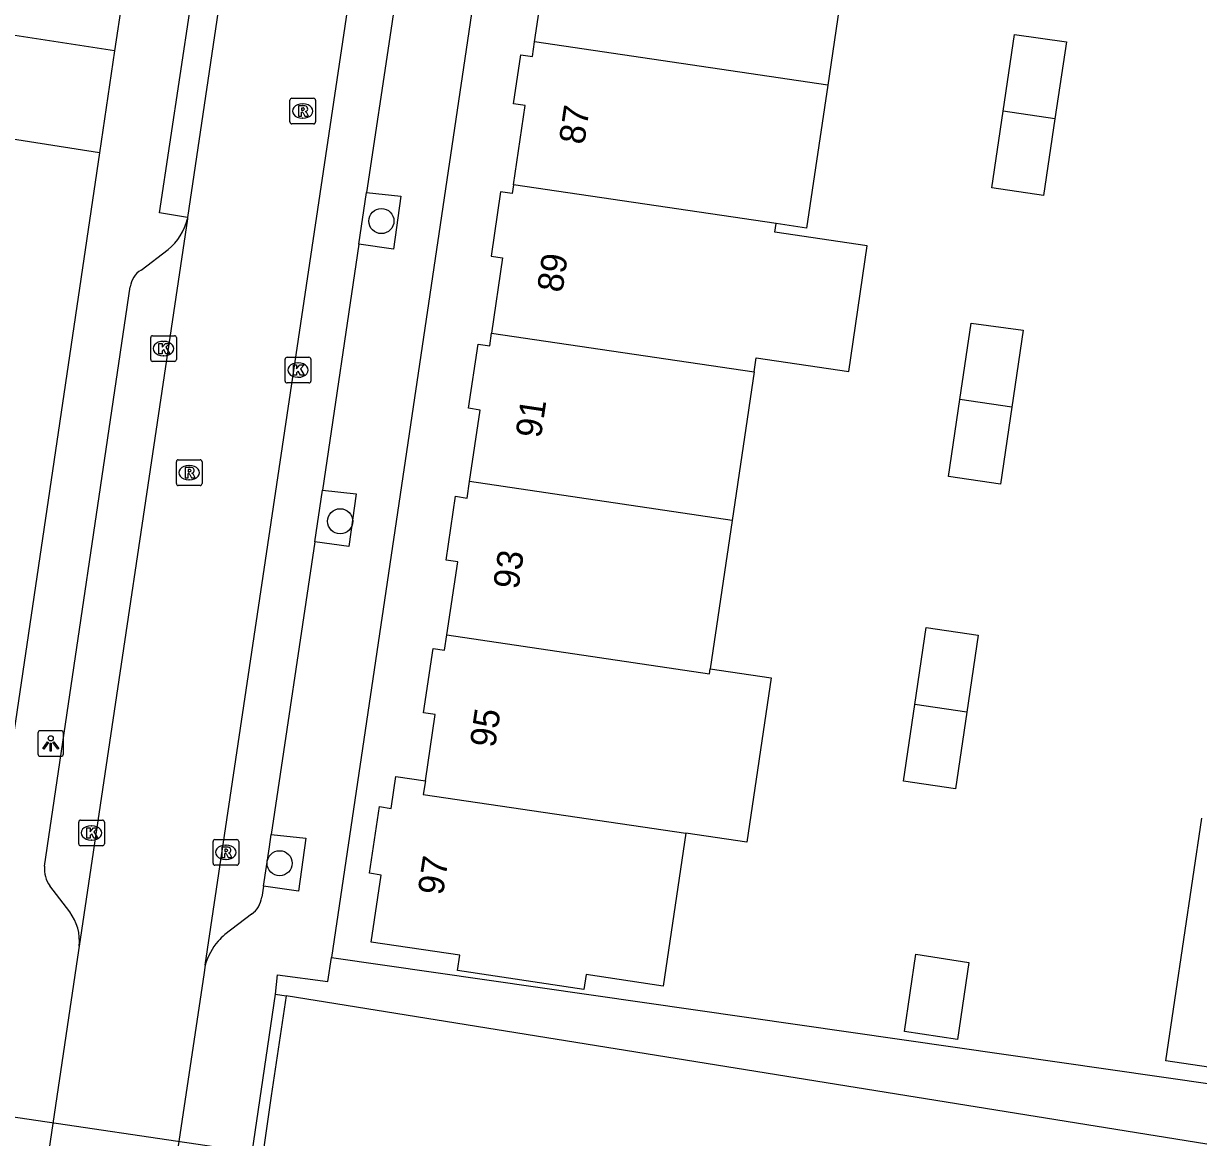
# Model space of a CAD drawing. Extents: x 164150 to 165261, y 382513 to 383432.
# Drawn here: x 164383.22 to 164428.99, y 382881.72 to 382925.13 of the extents above; entities that cross this region are included whole.
import ezdxf

# ---------------------------------------------------------------- set-up
doc = ezdxf.new("R2010")
doc.units = 0
for name, color, linetype in [('IMGEO_Boom', 7, 'Continuous'), ('IMGEO_Duiker', 7, 'Continuous'), ('IMGEO_Greppel_droge_sloot', 7, 'Continuous'), ('IMGEO_Groenvoorziening', 7, 'Continuous'), ('IMGEO_Kolk', 7, 'Continuous'), ('IMGEO_Lichtpunt', 7, 'Continuous'), ('IMGEO_Muur', 7, 'Continuous'), ('IMGEO_Pand', 7, 'Continuous'), ('IMGEO_Pand_nummerreeks', 7, 'Continuous'), ('IMGEO_Parkeervlak_open', 7, 'Continuous'), ('IMGEO_Rijbaan_lokaal_open', 7, 'Continuous'), ('IMGEO_Rioolput', 7, 'Continuous'), ('IMGEO_Voetpad_open', 7, 'Continuous')]:
    doc.layers.add(name, color=color, linetype=linetype)

msp = doc.modelspace()

# ---------------------------------------------------------------- linework, layer by layer
at = {"layer": 'IMGEO_Boom'}
for centre in [(164397.16, 382917.433), (164395.554, 382905.733), (164393.196, 382892.406)]:
    msp.add_circle(centre, 0.489, dxfattribs=at)
at = {"layer": 'IMGEO_Duiker'}
msp.add_lwpolyline([(164394.254, 382880.819), (164392.537, 382881.072), (164392.122, 382881.133), (164381.579, 382882.687), (164381.166, 382882.748), (164379.407, 382883.007)], dxfattribs=at)
at = {"layer": 'IMGEO_Greppel_droge_sloot'}
msp.add_lwpolyline([(164454.208, 382877.446), (164393.453, 382887.242)], dxfattribs=at)
at = {"layer": 'IMGEO_Groenvoorziening'}
msp.add_lwpolyline([(164395.217, 382888.733), (164443.704, 382881.759), (164444.09, 382883.266), (164444.484, 382885.938)], dxfattribs=at)
at = {"layer": 'IMGEO_Kolk'}
for p, q in [((164388.176, 382912.038), (164388.176, 382912.89)), ((164388.251, 382912.964), (164389.103, 382912.964)), ((164389.177, 382912.89), (164389.177, 382912.038)), ((164388.664, 382912.744), (164388.689, 382912.744)), ((164389.103, 382911.964), (164388.251, 382911.964)), ((164388.687, 382912.184), (164388.662, 382912.184)), ((164393.412, 382911.199), (164393.412, 382912.051)), ((164393.487, 382912.125), (164394.339, 382912.125)), ((164393.9, 382911.905), (164393.925, 382911.905)), ((164394.413, 382912.051), (164394.413, 382911.199)), ((164394.339, 382911.125), (164393.487, 382911.125)), ((164393.923, 382911.345), (164393.898, 382911.345)), ((164385.371, 382893.16), (164385.371, 382894.012)), ((164385.446, 382894.086), (164386.298, 382894.086)), ((164386.372, 382894.012), (164386.372, 382893.16)), ((164385.859, 382893.866), (164385.884, 382893.866)), ((164386.298, 382893.086), (164385.446, 382893.086)), ((164385.882, 382893.306), (164385.857, 382893.306))]:
    msp.add_line(p, q, dxfattribs=at)
for points in [[(164388.176, 382912.038), (164388.176, 382912.89)], [(164388.251, 382912.964), (164389.103, 382912.964)], [(164389.177, 382912.89), (164389.177, 382912.038)], [(164388.497, 382912.664), (164388.62, 382912.664), (164388.62, 382912.513), (164388.75, 382912.664), (164388.914, 382912.664), (164388.768, 382912.513), (164388.921, 382912.264), (164388.769, 382912.264), (164388.684, 382912.428), (164388.62, 382912.361), (164388.62, 382912.264), (164388.497, 382912.264), (164388.497, 382912.664)], [(164389.103, 382911.964), (164388.251, 382911.964)], [(164393.412, 382911.199), (164393.412, 382912.051)], [(164393.487, 382912.125), (164394.339, 382912.125)], [(164394.413, 382912.051), (164394.413, 382911.199)], [(164393.733, 382911.825), (164393.856, 382911.825), (164393.856, 382911.674), (164393.986, 382911.825), (164394.15, 382911.825), (164394.004, 382911.674), (164394.157, 382911.425), (164394.005, 382911.425), (164393.92, 382911.589), (164393.856, 382911.522), (164393.856, 382911.425), (164393.733, 382911.425), (164393.733, 382911.825)], [(164394.339, 382911.125), (164393.487, 382911.125)], [(164385.371, 382893.16), (164385.371, 382894.012)], [(164385.446, 382894.086), (164386.298, 382894.086)], [(164386.372, 382894.012), (164386.372, 382893.16)], [(164385.692, 382893.786), (164385.815, 382893.786), (164385.815, 382893.635), (164385.945, 382893.786), (164386.109, 382893.786), (164385.963, 382893.635), (164386.116, 382893.386), (164385.964, 382893.386), (164385.879, 382893.55), (164385.815, 382893.483), (164385.815, 382893.386), (164385.692, 382893.386), (164385.692, 382893.786)], [(164386.298, 382893.086), (164385.446, 382893.086)]]:
    msp.add_lwpolyline(points, dxfattribs=at)
for centre, start, end in [((164388.253, 382912.888), 91.552, 178.448), ((164388.253, 382912.888), 91.552, 178.448), ((164389.101, 382912.888), 1.552, 88.448), ((164389.101, 382912.888), 1.552, 88.448), ((164388.253, 382912.04), 181.552, 268.448), ((164388.253, 382912.04), 181.552, 268.448), ((164389.101, 382912.04), 271.552, 358.448), ((164389.101, 382912.04), 271.552, 358.448), ((164393.489, 382912.049), 91.552, 178.448), ((164393.489, 382912.049), 91.552, 178.448), ((164394.337, 382912.049), 1.552, 88.448), ((164394.337, 382912.049), 1.552, 88.448), ((164393.489, 382911.201), 181.552, 268.448), ((164393.489, 382911.201), 181.552, 268.448), ((164394.337, 382911.201), 271.552, 358.448), ((164394.337, 382911.201), 271.552, 358.448), ((164385.448, 382894.01), 91.552, 178.448), ((164385.448, 382894.01), 91.552, 178.448), ((164386.296, 382894.01), 1.552, 88.448), ((164386.296, 382894.01), 1.552, 88.448), ((164385.448, 382893.162), 181.552, 268.448), ((164385.448, 382893.162), 181.552, 268.448), ((164386.296, 382893.162), 271.552, 358.448), ((164386.296, 382893.162), 271.552, 358.448)]:
    msp.add_arc(centre, 0.0765, start, end, dxfattribs=at)
for centre, major_axis, ratio, start_param, end_param in [((164388.663, 382912.464), (-0.387, 0.002), 0.722429, 4.712389, 7.853982), ((164388.688, 382912.464), (-0.39, 0.002), 0.717154, 1.570796, 4.712389), ((164393.899, 382911.625), (-0.387, 0.002), 0.722429, 4.712389, 7.853982), ((164393.924, 382911.625), (-0.39, 0.002), 0.717154, 1.570796, 4.712389), ((164385.858, 382893.586), (-0.387, 0.002), 0.722429, 4.712389, 7.853982), ((164385.883, 382893.586), (-0.39, 0.002), 0.717154, 1.570796, 4.712389)]:
    msp.add_ellipse(centre, major_axis=major_axis, ratio=ratio, start_param=start_param, end_param=end_param, dxfattribs=at)
at = {"layer": 'IMGEO_Lichtpunt'}
for p, q in [((164383.781, 382897.475), (164383.781, 382896.668)), ((164383.781, 382897.475), (164383.781, 382896.668)), ((164384.683, 382897.57), (164383.875, 382897.57)), ((164384.683, 382897.57), (164383.875, 382897.57)), ((164384.777, 382896.668), (164384.777, 382897.475)), ((164384.777, 382896.668), (164384.777, 382897.475)), ((164383.875, 382896.574), (164384.683, 382896.574)), ((164383.875, 382896.574), (164384.683, 382896.574))]:
    msp.add_line(p, q, dxfattribs=at)
for points in [[(164384.155, 382897.139), (164384.194, 382897.111), (164384.006, 382896.849), (164383.968, 382896.876), (164384.155, 382897.139)], [(164384.257, 382897.091), (164384.304, 382897.091), (164384.304, 382896.769), (164384.257, 382896.769), (164384.257, 382897.091)], [(164384.367, 382897.111), (164384.405, 382897.138), (164384.592, 382896.876), (164384.553, 382896.848), (164384.367, 382897.111)]]:
    msp.add_lwpolyline(points, dxfattribs=at)
msp.add_circle((164384.28, 382897.273), 0.0994, dxfattribs=at)
for centre, start, end in [((164383.875, 382897.475), 90, 180), ((164383.875, 382897.475), 90, 180), ((164384.683, 382897.475), 0, 90), ((164384.683, 382897.475), 0, 90), ((164383.875, 382896.668), 180, 270), ((164383.875, 382896.668), 180, 270), ((164384.683, 382896.668), 270, 0), ((164384.683, 382896.668), 270, 360)]:
    msp.add_arc(centre, 0.0946, start, end, dxfattribs=at)
at = {"layer": 'IMGEO_Muur'}
for points in [[(164391.121, 382874.384), (164392.122, 382881.133), (164393.036, 382887.297)], [(164393.453, 382887.242), (164392.873, 382883.338), (164392.537, 382881.072), (164392.221, 382878.949), (164391.531, 382874.303)], [(164393.036, 382887.297), (164393.453, 382887.242)]]:
    msp.add_lwpolyline(points, dxfattribs=at)
at = {"layer": 'IMGEO_Pand'}
for points in [[(164403.128, 382924.422), (164403.549, 382927.272), (164403.093, 382927.341), (164403.379, 382929.257), (164403.833, 382929.19), (164403.923, 382929.8)], [(164414.179, 382928.484), (164415.369, 382928.308), (164414.544, 382922.733)], [(164421.379, 382921.722), (164421.819, 382924.705), (164423.842, 382924.42), (164423.397, 382921.422)], [(164402.305, 382918.847), (164402.76, 382921.931), (164402.304, 382921.996), (164402.592, 382923.913), (164403.043, 382923.844), (164403.128, 382924.422)], [(164414.544, 382922.733), (164403.128, 382924.422)], [(164414.544, 382922.733), (164413.719, 382917.158), (164412.532, 382917.334)], [(164423.397, 382921.422), (164422.952, 382918.424), (164420.937, 382918.723), (164421.379, 382921.722)], [(164423.397, 382921.422), (164421.379, 382921.722)], [(164402.305, 382918.847), (164402.255, 382918.507), (164401.806, 382918.572), (164401.431, 382916.064), (164401.884, 382915.996), (164401.45, 382913.065)], [(164412.532, 382917.334), (164402.305, 382918.847)], [(164411.676, 382911.551), (164411.758, 382912.103), (164415.361, 382911.569), (164416.087, 382916.471), (164412.483, 382917.004), (164412.532, 382917.334)], [(164419.694, 382910.48), (164420.133, 382913.455), (164422.157, 382913.181), (164421.714, 382910.182)], [(164400.596, 382907.282), (164401.008, 382910.065), (164400.554, 382910.137), (164400.928, 382912.64), (164401.378, 382912.576), (164401.45, 382913.065)], [(164401.45, 382913.065), (164411.676, 382911.551)], [(164411.676, 382911.551), (164410.82, 382905.769)], [(164421.714, 382910.182), (164421.271, 382907.183), (164419.25, 382907.478), (164419.694, 382910.48)], [(164421.714, 382910.182), (164419.694, 382910.48)], [(164399.713, 382901.301), (164400.133, 382904.149), (164399.678, 382904.216), (164400.044, 382906.705), (164400.5, 382906.632), (164400.596, 382907.282)], [(164410.82, 382905.769), (164400.596, 382907.282)], [(164410.82, 382905.769), (164409.964, 382899.986)], [(164417.939, 382898.598), (164418.38, 382901.587), (164420.402, 382901.299), (164419.959, 382898.299)], [(164398.873, 382895.617), (164399.255, 382898.198), (164398.802, 382898.268), (164399.175, 382900.771), (164399.625, 382900.705), (164399.713, 382901.301)], [(164399.713, 382901.301), (164409.935, 382899.788), (164409.964, 382899.986)], [(164409.964, 382899.986), (164412.343, 382899.634), (164411.393, 382893.221), (164409.014, 382893.573)], [(164419.959, 382898.299), (164419.516, 382895.3), (164417.496, 382895.6), (164417.939, 382898.598)], [(164419.959, 382898.299), (164417.939, 382898.598)], [(164409.014, 382893.573), (164408.133, 382887.619), (164405.136, 382888.074), (164405.046, 382887.481), (164400.125, 382888.228), (164400.21, 382888.819), (164396.762, 382889.332), (164397.152, 382891.942), (164396.698, 382892.016), (164397.091, 382894.613), (164397.546, 382894.543), (164397.649, 382895.255), (164397.725, 382895.783), (164398.873, 382895.617)], [(164398.873, 382895.617), (164398.794, 382895.085), (164409.014, 382893.573)], [(164436.213, 382893.115), (164435.743, 382889.937), (164442.844, 382888.886), (164442.605, 382887.283), (164443.065, 382887.214), (164442.606, 382884.126), (164442.144, 382884.195), (164441.905, 382882.594), (164437.509, 382883.239), (164437.422, 382882.695), (164434.202, 382883.18), (164434.285, 382883.734), (164427.719, 382884.71), (164429.117, 382894.164)], [(164420.043, 382888.532), (164419.602, 382885.54), (164417.536, 382885.851), (164417.973, 382888.859), (164420.043, 382888.532)]]:
    msp.add_lwpolyline(points, dxfattribs=at)
at = {"layer": 'IMGEO_Parkeervlak_open'}
for points in [[(164396.286, 382916.526), (164396.585, 382918.54)], [(164394.562, 382904.928), (164394.861, 382906.943)], [(164392.566, 382891.506), (164392.796, 382893.047), (164392.866, 382893.519)]]:
    msp.add_lwpolyline(points, dxfattribs=at)
at = {"layer": 'IMGEO_Rijbaan_lokaal_open'}
for points in [[(164390.296, 382888.433), (164395.748, 382925.028), (164400.876, 382959.355)], [(164386.768, 382924.065), (164379.499, 382925.189), (164379.674, 382926.423), (164379.973, 382928.387), (164380.072, 382928.372)], [(164390.809, 382925.629), (164389.611, 382917.573)], [(164386.768, 382924.065), (164386.181, 382920.095)], [(164386.181, 382920.095), (164378.902, 382921.233), (164378.704, 382919.912), (164378.422, 382918.043), (164378.531, 382918.027)], [(164389.603, 382917.523), (164385.388, 382889.174)], [(164389.611, 382917.573), (164389.603, 382917.523)], [(164385.388, 382889.174), (164385.323, 382888.74), (164383.455, 382876.131), (164383.436, 382876.014)], [(164390.296, 382888.433), (164390.241, 382888.06), (164388.347, 382875.416), (164388.332, 382875.297)]]:
    msp.add_lwpolyline(points, dxfattribs=at)
at = {"layer": 'IMGEO_Rioolput'}
for p, q in [((164393.594, 382921.294), (164393.594, 382922.146)), ((164393.669, 382922.22), (164394.521, 382922.22)), ((164394.082, 382922), (164394.107, 382922)), ((164394.595, 382922.146), (164394.595, 382921.294)), ((164394.521, 382921.22), (164393.669, 382921.22)), ((164394.105, 382921.44), (164394.08, 382921.44)), ((164389.175, 382907.201), (164389.175, 382908.053)), ((164389.25, 382908.127), (164390.102, 382908.127)), ((164389.663, 382907.907), (164389.688, 382907.907)), ((164390.176, 382908.053), (164390.176, 382907.201)), ((164389.686, 382907.347), (164389.661, 382907.347)), ((164390.102, 382907.127), (164389.25, 382907.127)), ((164390.603, 382892.403), (164390.603, 382893.255)), ((164390.678, 382893.329), (164391.53, 382893.329)), ((164391.091, 382893.109), (164391.116, 382893.109)), ((164391.604, 382893.255), (164391.604, 382892.403)), ((164391.53, 382892.329), (164390.678, 382892.329)), ((164391.114, 382892.549), (164391.089, 382892.549))]:
    msp.add_line(p, q, dxfattribs=at)
for points in [[(164393.594, 382921.294), (164393.594, 382922.146)], [(164393.669, 382922.22), (164394.521, 382922.22)], [(164394.183, 382921.918), (164393.931, 382921.92), (164393.931, 382921.52)], [(164394.595, 382922.146), (164394.595, 382921.294)], [(164393.931, 382921.52), (164394.055, 382921.52), (164394.055, 382921.682), (164394.066, 382921.682)], [(164394.109, 382921.839), (164394.055, 382921.839), (164394.055, 382921.758)], [(164394.055, 382921.758), (164394.107, 382921.758)], [(164394.113, 382921.653), (164394.184, 382921.52), (164394.324, 382921.52), (164394.259, 382921.646)], [(164394.521, 382921.22), (164393.669, 382921.22)], [(164389.175, 382907.201), (164389.175, 382908.053)], [(164389.25, 382908.127), (164390.102, 382908.127)], [(164389.764, 382907.825), (164389.512, 382907.827), (164389.512, 382907.427)], [(164389.69, 382907.746), (164389.636, 382907.746), (164389.636, 382907.665)], [(164390.176, 382908.053), (164390.176, 382907.201)], [(164389.512, 382907.427), (164389.636, 382907.427), (164389.636, 382907.589), (164389.647, 382907.589)], [(164389.636, 382907.665), (164389.688, 382907.665)], [(164389.694, 382907.56), (164389.765, 382907.427), (164389.905, 382907.427), (164389.84, 382907.553)], [(164390.102, 382907.127), (164389.25, 382907.127)], [(164390.603, 382892.403), (164390.603, 382893.255)], [(164390.678, 382893.329), (164391.53, 382893.329)], [(164391.604, 382893.255), (164391.604, 382892.403)], [(164391.192, 382893.027), (164390.94, 382893.029), (164390.94, 382892.629)], [(164390.94, 382892.629), (164391.064, 382892.629), (164391.064, 382892.791), (164391.075, 382892.791)], [(164391.118, 382892.948), (164391.064, 382892.948), (164391.064, 382892.867)], [(164391.064, 382892.867), (164391.116, 382892.867)], [(164391.122, 382892.762), (164391.193, 382892.629), (164391.333, 382892.629), (164391.268, 382892.755)], [(164391.53, 382892.329), (164390.678, 382892.329)]]:
    msp.add_lwpolyline(points, dxfattribs=at)
for centre, radius, start, end in [((164393.671, 382922.144), 0.0765, 91.552, 178.448), ((164393.671, 382922.144), 0.0765, 91.552, 178.448), ((164394.182, 382921.808), 0.109, 350.3612, 89.416), ((164394.519, 382922.144), 0.0765, 1.552, 88.448), ((164394.519, 382922.144), 0.0765, 1.552, 88.448), ((164394.065, 382921.629), 0.0533, 26.0293, 88.6989), ((164394.091, 382921.947), 0.19, 274.7715, 282.9687), ((164394.115, 382921.743), 0.0964, 77.0061, 93.1865), ((164394.129, 382921.8), 0.0378, 276.6634, 79.6772), ((164394.18, 382921.808), 0.112, 277.5842, 350.9817), ((164394.164, 382921.593), 0.108, 29.5134, 73.7905), ((164393.671, 382921.296), 0.0765, 181.552, 268.448), ((164393.671, 382921.296), 0.0765, 181.552, 268.448), ((164394.519, 382921.296), 0.0765, 271.552, 358.448), ((164394.519, 382921.296), 0.0765, 271.552, 358.448), ((164389.252, 382908.051), 0.0765, 91.552, 178.448), ((164389.252, 382908.051), 0.0765, 91.552, 178.448), ((164389.696, 382907.65), 0.0964, 77.0061, 93.1865), ((164389.71, 382907.707), 0.0378, 276.6634, 79.6772), ((164389.763, 382907.715), 0.109, 350.3612, 89.416), ((164390.1, 382908.051), 0.0765, 1.552, 88.448), ((164390.1, 382908.051), 0.0765, 1.552, 88.448), ((164389.646, 382907.536), 0.0533, 26.0293, 88.6989), ((164389.672, 382907.854), 0.19, 274.7715, 282.9687), ((164389.761, 382907.715), 0.112, 277.5842, 350.9817), ((164389.745, 382907.5), 0.108, 29.5134, 73.7905), ((164389.252, 382907.203), 0.0765, 181.552, 268.448), ((164389.252, 382907.203), 0.0765, 181.552, 268.448), ((164390.1, 382907.203), 0.0765, 271.552, 358.448), ((164390.1, 382907.203), 0.0765, 271.552, 358.448), ((164390.68, 382893.253), 0.0765, 91.552, 178.448), ((164390.68, 382893.253), 0.0765, 91.552, 178.448), ((164391.528, 382893.253), 0.0765, 1.552, 88.448), ((164391.528, 382893.253), 0.0765, 1.552, 88.448), ((164391.074, 382892.738), 0.0533, 26.0293, 88.6989), ((164391.1, 382893.056), 0.19, 274.7715, 282.9687), ((164391.124, 382892.852), 0.0964, 77.0061, 93.1865), ((164391.138, 382892.909), 0.0378, 276.6634, 79.6772), ((164391.191, 382892.917), 0.109, 350.3612, 89.416), ((164391.189, 382892.917), 0.112, 277.5842, 350.9817), ((164391.173, 382892.702), 0.108, 29.5134, 73.7905), ((164390.68, 382892.405), 0.0765, 181.552, 268.448), ((164390.68, 382892.405), 0.0765, 181.552, 268.448), ((164391.528, 382892.405), 0.0765, 271.552, 358.448), ((164391.528, 382892.405), 0.0765, 271.552, 358.448)]:
    msp.add_arc(centre, radius, start, end, dxfattribs=at)
for centre, major_axis, ratio, start_param, end_param in [((164394.081, 382921.72), (-0.387, 0.002), 0.722429, 4.712389, 7.853982), ((164394.106, 382921.72), (-0.39, 0.002), 0.717154, 1.570796, 4.712389), ((164389.662, 382907.627), (-0.387, 0.002), 0.722429, 4.712389, 7.853982), ((164389.687, 382907.627), (-0.39, 0.002), 0.717154, 1.570796, 4.712389), ((164391.09, 382892.829), (-0.387, 0.002), 0.722429, 4.712389, 7.853982), ((164391.115, 382892.829), (-0.39, 0.002), 0.717154, 1.570796, 4.712389)]:
    msp.add_ellipse(centre, major_axis=major_axis, ratio=ratio, start_param=start_param, end_param=end_param, dxfattribs=at)
at = {"layer": 'IMGEO_Voetpad_open'}
for points in [[(164393.467, 382969.194), (164387.902, 382931.724), (164387.061, 382926.045), (164386.768, 382924.065)], [(164406.562, 382965.305), (164395.217, 382888.733)], [(164398.1, 382928.736), (164397.524, 382924.861), (164396.585, 382918.54)], [(164389.611, 382917.573), (164388.519, 382917.758), (164389.722, 382925.788), (164390.809, 382925.629)], [(164386.181, 382920.095), (164381.848, 382890.825)], [(164396.585, 382918.54), (164397.921, 382918.397), (164397.636, 382916.34), (164396.286, 382916.526)], [(164396.286, 382916.526), (164394.861, 382906.943)], [(164387.802, 382915.522), (164388.851, 382916.321)], [(164384.04, 382892.287), (164387.38, 382914.874)], [(164394.861, 382906.943), (164396.182, 382906.802), (164395.897, 382904.745), (164394.562, 382904.928)], [(164394.562, 382904.928), (164392.866, 382893.519)], [(164392.866, 382893.519), (164394.223, 382893.377), (164393.938, 382891.32), (164392.566, 382891.506)], [(164385.021, 382890.506), (164384.25, 382891.521)], [(164392.566, 382891.506), (164392.502, 382891.08)], [(164392.102, 382890.418), (164391.059, 382889.622)], [(164393.036, 382887.297), (164393.114, 382888.054), (164395.078, 382887.796), (164395.217, 382888.733)]]:
    msp.add_lwpolyline(points, dxfattribs=at)
for centre, radius, start, end in [((164387.479, 382918.016), 2.18, 308.9942, 346.9436), ((164388.237, 382914.777), 0.863, 120.2932, 173.5597), ((164385.153, 382892.18), 1.118, 174.5292, 216.1328), ((164391.546, 382891.206), 0.964, 305.2149, 352.5019), ((164383.517, 382889.375), 1.882, 353.8663, 36.9421), ((164392.548, 382887.865), 2.303, 130.2839, 139.2667), ((164392.653, 382887.76), 2.451, 139.0018, 164.061)]:
    msp.add_arc(centre, radius, start, end, dxfattribs=at)

# ---------------------------------------------------------------- texts
at = {"layer": 'IMGEO_Pand_nummerreeks'}
for s, rotation, p in [('87', 81.6121, (164405.059, 382920.385)), ('89', 81.5835, (164404.208, 382914.617)), ('91', 81.5835, (164403.37, 382908.943)), ('93', 81.6064, (164402.498, 382903.052)), ('95', 81.5835, (164401.588, 382896.881)), ('97', 81.5032, (164399.558, 382891.127))]:
    msp.add_text(s, height=1, rotation=rotation, dxfattribs=at).set_placement(p)

doc.saveas('drawing.dxf')
